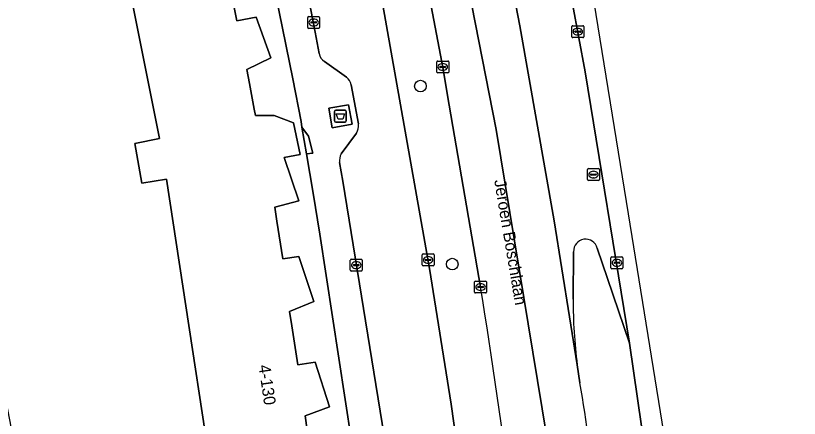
# Model space of a CAD drawing. Extents: x 162172 to 163187, y 382874 to 383685.
# Drawn here: x 163119.6 to 163185.6, y 383386 to 383419.8 of the extents above; entities that cross this region are included whole.
import ezdxf

# ---------------------------------------------------------------- set-up
doc = ezdxf.new("R2010")
doc.units = 0
for name, color, linetype in [('IMGEO_Afval_apart_plaats', 7, 'Continuous'), ('IMGEO_Berm_groen', 7, 'Continuous'), ('IMGEO_Berm_open', 7, 'Continuous'), ('IMGEO_Boom', 7, 'Continuous'), ('IMGEO_Erf', 7, 'Continuous'), ('IMGEO_Kolk', 7, 'Continuous'), ('IMGEO_Openbare_ruimte_label', 7, 'Continuous'), ('IMGEO_Pand', 7, 'Continuous'), ('IMGEO_Pand_nummerreeks', 7, 'Continuous'), ('IMGEO_Rijbaan_lokaal_open', 7, 'Continuous'), ('IMGEO_Rijbaan_regionaal_gesloten', 7, 'Continuous'), ('IMGEO_Rioolput', 7, 'Continuous'), ('IMGEO_Voetpad_gesloten', 7, 'Continuous'), ('IMGEO_Voetpad_open', 7, 'Continuous')]:
    doc.layers.add(name, color=color, linetype=linetype)

msp = doc.modelspace()

# ---------------------------------------------------------------- linework, layer by layer
at = {"layer": 'IMGEO_Afval_apart_plaats'}
for p, q in [((163146.447, 383410.975), (163146.447, 383411.775)), ((163146.447, 383411.775), (163146.447, 383410.975)), ((163146.547, 383411.875), (163147.337, 383411.875)), ((163147.337, 383411.875), (163146.547, 383411.875)), ((163147.437, 383411.775), (163147.437, 383410.975)), ((163147.437, 383410.975), (163147.437, 383411.775)), ((163147.337, 383410.875), (163146.547, 383410.875)), ((163146.547, 383410.875), (163147.337, 383410.875))]:
    msp.add_line(p, q, dxfattribs=at)
msp.add_lwpolyline([(163146.59, 383411.589), (163147.294, 383411.589), (163147.145, 383411.119), (163146.739, 383411.119), (163146.59, 383411.589)], dxfattribs=at)
for centre, start, end in [((163146.547, 383411.775), 90, 180), ((163146.547, 383411.775), 90, 180), ((163147.337, 383411.775), 0, 90), ((163147.337, 383411.775), 360, 90), ((163146.547, 383410.975), 180, 270), ((163146.547, 383410.975), 180, 270), ((163147.337, 383410.975), 270, 0), ((163147.337, 383410.975), 270, 0)]:
    msp.add_arc(centre, 0.1, start, end, dxfattribs=at)
at = {"layer": 'IMGEO_Berm_groen'}
for points in [[(163158.744, 383397.006), (163155.961, 383413.112), (163155.592, 383415.345), (163151.846, 383434.942), (163147.626, 383455.153), (163137.836, 383500), (163124.479, 383559.488)], [(163125.575, 383535.417), (163126.299, 383532.14), (163131.566, 383507.901), (163135.801, 383489.318), (163137.519, 383481.777), (163142.959, 383457.9), (163150.44, 383421.213), (163154.448, 383398.575), (163156.253, 383387.149), (163158.806, 383368.966), (163159.939, 383357.503)], [(163175.617, 383362.41), (163171.269, 383392.283), (163169.432, 383397.733), (163168.568, 383400.275)], [(163166.573, 383399.98), (163166.53, 383395.98)], [(163166.887, 383390.464), (163167.112, 383388.952)]]:
    msp.add_lwpolyline(points, dxfattribs=at)
for centre, radius, start, end in [((163167.587, 383400.016), 1.015, 14.77538, 182.04733), ((162504.521, 383291.73), 662.639, 5.939545, 9.141556), ((163209.152, 383395.969), 42.622, 179.9852, 187.42093), ((162823.539, 383332.748), 348.14, 5.98514, 9.2905)]:
    msp.add_arc(centre, radius, start, end, dxfattribs=at)
at = {"layer": 'IMGEO_Berm_open'}
for points in [[(163167.555, 383415.107), (163163.811, 383435.168), (163164.166, 383425.339)], [(163162.264, 383424.944), (163159.218, 383433.611), (163162.037, 383418.97), (163164.948, 383402.576), (163166.887, 383390.464)], [(163168.568, 383400.275), (163169.432, 383397.733), (163171.269, 383392.283), (163167.555, 383415.107)], [(163166.53, 383395.98), (163166.573, 383399.98)]]:
    msp.add_lwpolyline(points, dxfattribs=at)
for centre, radius, start, end in [((163167.587, 383400.016), 1.015, 14.77538, 182.04733), ((163209.152, 383395.969), 42.622, 179.9852, 187.42093)]:
    msp.add_arc(centre, radius, start, end, dxfattribs=at)
at = {"layer": 'IMGEO_Boom'}
for centre in [(163153.679, 383413.91), (163156.359, 383398.935)]:
    msp.add_circle(centre, 0.489, dxfattribs=at)
at = {"layer": 'IMGEO_Erf'}
for points in [[(163154.401, 383323.899), (163150.966, 383359.852), (163150.44, 383364.807), (163149.827, 383370.295), (163149.814, 383370.412), (163149.489, 383372.868), (163149.058, 383376.014), (163147.875, 383384.07), (163145.2, 383401.45), (163144.647, 383404.898), (163144.083, 383408.213), (163143.705, 383410.459), (163143.627, 383410.921), (163142.924, 383414.534), (163133.133, 383462.523)], [(163109.562, 383434.934), (163115.643, 383403.419), (163132.288, 383317.386), (163125.442, 383316.1), (163124.924, 383312.799), (163126.12, 383312.613), (163126.51, 383315.105), (163131.361, 383314.349), (163131.954, 383311.703), (163131.995, 383311.518), (163141.335, 383314.243), (163141.032, 383317.317), (163142.933, 383317.504), (163137.878, 383368.769), (163135.926, 383368.576), (163135.505, 383371.779), (163137.491, 383372.083), (163132.288, 383406.074), (163130.222, 383405.757), (163129.636, 383409.088), (163131.706, 383409.501), (163123.972, 383448.26)], [(163137.597, 383422.536), (163138.223, 383419.399), (163139.838, 383419.721), (163141.07, 383416.278), (163139.052, 383415.32), (163139.277, 383414.121), (163139.682, 383411.965), (163139.779, 383411.446), (163141.368, 383411.439), (163142.977, 383410.819), (163143.542, 383408.152), (163142.208, 383407.905), (163143.451, 383404.265), (163141.416, 383403.718), (163141.596, 383402.544), (163142.082, 383399.371), (163143.447, 383399.58), (163144.695, 383395.801), (163142.665, 383394.935), (163142.849, 383393.731), (163143.349, 383390.463), (163144.824, 383390.689), (163146.012, 383386.938), (163143.968, 383386.159), (163144.151, 383384.965)]]:
    msp.add_lwpolyline(points, dxfattribs=at)
at = {"layer": 'IMGEO_Kolk'}
for p, q in [((163144.184, 383418.838), (163144.184, 383419.69)), ((163144.259, 383419.764), (163145.111, 383419.764)), ((163144.443, 383419.258), (163144.443, 383419.27)), ((163144.881, 383419.221), (163144.483, 383419.221)), ((163144.486, 383419.307), (163144.884, 383419.307)), ((163144.672, 383419.544), (163144.697, 383419.544)), ((163144.927, 383419.27), (163144.927, 383419.258)), ((163145.185, 383419.69), (163145.185, 383418.838)), ((163145.111, 383418.764), (163144.259, 383418.764)), ((163144.695, 383418.984), (163144.67, 383418.984)), ((163166.427, 383418.064), (163166.427, 383418.916)), ((163166.502, 383418.99), (163167.354, 383418.99)), ((163166.729, 383418.533), (163167.127, 383418.533)), ((163166.915, 383418.77), (163166.94, 383418.77)), ((163167.428, 383418.916), (163167.428, 383418.064)), ((163167.354, 383417.99), (163166.502, 383417.99)), ((163166.686, 383418.484), (163166.686, 383418.496)), ((163167.124, 383418.447), (163166.726, 383418.447)), ((163166.938, 383418.21), (163166.913, 383418.21)), ((163167.17, 383418.496), (163167.17, 383418.484)), ((163155.056, 383415.094), (163155.056, 383415.946)), ((163155.131, 383416.02), (163155.983, 383416.02)), ((163156.057, 383415.946), (163156.057, 383415.094)), ((163155.315, 383415.514), (163155.315, 383415.526)), ((163155.753, 383415.477), (163155.355, 383415.477)), ((163155.358, 383415.563), (163155.756, 383415.563)), ((163155.567, 383415.24), (163155.542, 383415.24)), ((163155.544, 383415.8), (163155.569, 383415.8)), ((163155.799, 383415.526), (163155.799, 383415.514)), ((163155.983, 383415.02), (163155.131, 383415.02)), ((163153.827, 383398.862), (163153.827, 383399.714)), ((163153.902, 383399.788), (163154.754, 383399.788)), ((163154.315, 383399.568), (163154.34, 383399.568)), ((163154.828, 383399.714), (163154.828, 383398.862)), ((163169.72, 383398.618), (163169.72, 383399.47)), ((163169.795, 383399.544), (163170.647, 383399.544)), ((163170.721, 383399.47), (163170.721, 383398.618)), ((163147.775, 383398.421), (163147.775, 383399.273)), ((163147.85, 383399.347), (163148.702, 383399.347)), ((163148.034, 383398.841), (163148.034, 383398.853)), ((163148.472, 383398.804), (163148.074, 383398.804)), ((163148.077, 383398.89), (163148.475, 383398.89)), ((163148.263, 383399.127), (163148.288, 383399.127)), ((163148.518, 383398.853), (163148.518, 383398.841)), ((163148.776, 383399.273), (163148.776, 383398.421)), ((163154.754, 383398.788), (163153.902, 383398.788)), ((163154.086, 383399.282), (163154.086, 383399.294)), ((163154.524, 383399.245), (163154.126, 383399.245)), ((163154.129, 383399.331), (163154.527, 383399.331)), ((163154.338, 383399.008), (163154.313, 383399.008)), ((163154.57, 383399.294), (163154.57, 383399.282)), ((163169.979, 383399.038), (163169.979, 383399.05)), ((163170.417, 383399.001), (163170.019, 383399.001)), ((163170.022, 383399.087), (163170.42, 383399.087)), ((163170.231, 383398.764), (163170.206, 383398.764)), ((163170.208, 383399.324), (163170.233, 383399.324)), ((163170.463, 383399.05), (163170.463, 383399.038)), ((163148.702, 383398.347), (163147.85, 383398.347)), ((163148.286, 383398.567), (163148.261, 383398.567)), ((163170.647, 383398.544), (163169.795, 383398.544)), ((163158.242, 383396.58), (163158.242, 383397.432)), ((163158.317, 383397.506), (163159.169, 383397.506)), ((163159.243, 383397.432), (163159.243, 383396.58)), ((163158.501, 383397), (163158.501, 383397.012)), ((163158.939, 383396.963), (163158.541, 383396.963)), ((163158.544, 383397.049), (163158.942, 383397.049)), ((163158.73, 383397.286), (163158.755, 383397.286)), ((163158.985, 383397.012), (163158.985, 383397)), ((163159.169, 383396.506), (163158.317, 383396.506)), ((163158.753, 383396.726), (163158.728, 383396.726))]:
    msp.add_line(p, q, dxfattribs=at)
for points in [[(163144.184, 383418.838), (163144.184, 383419.69)], [(163144.259, 383419.764), (163145.111, 383419.764)], [(163145.185, 383419.69), (163145.185, 383418.838)], [(163145.111, 383418.764), (163144.259, 383418.764)], [(163166.427, 383418.064), (163166.427, 383418.916)], [(163166.502, 383418.99), (163167.354, 383418.99)], [(163167.428, 383418.916), (163167.428, 383418.064)], [(163167.354, 383417.99), (163166.502, 383417.99)], [(163155.056, 383415.094), (163155.056, 383415.946)], [(163155.131, 383416.02), (163155.983, 383416.02)], [(163156.057, 383415.946), (163156.057, 383415.094)], [(163155.983, 383415.02), (163155.131, 383415.02)], [(163153.827, 383398.862), (163153.827, 383399.714)], [(163153.902, 383399.788), (163154.754, 383399.788)], [(163154.828, 383399.714), (163154.828, 383398.862)], [(163169.72, 383398.618), (163169.72, 383399.47)], [(163169.795, 383399.544), (163170.647, 383399.544)], [(163170.721, 383399.47), (163170.721, 383398.618)], [(163147.775, 383398.421), (163147.775, 383399.273)], [(163147.85, 383399.347), (163148.702, 383399.347)], [(163148.776, 383399.273), (163148.776, 383398.421)], [(163154.754, 383398.788), (163153.902, 383398.788)], [(163148.702, 383398.347), (163147.85, 383398.347)], [(163170.647, 383398.544), (163169.795, 383398.544)], [(163158.242, 383396.58), (163158.242, 383397.432)], [(163158.317, 383397.506), (163159.169, 383397.506)], [(163159.243, 383397.432), (163159.243, 383396.58)], [(163159.169, 383396.506), (163158.317, 383396.506)]]:
    msp.add_lwpolyline(points, dxfattribs=at)
for centre, radius, start, end in [((163144.261, 383419.688), 0.0765, 91.55205, 178.44795), ((163144.261, 383419.688), 0.0765, 91.55205, 178.44795), ((163144.483, 383419.267), 0.0403, 85.87752, 175.75265), ((163144.48, 383419.257), 0.0366, 178.93798, 274.71019), ((163144.884, 383419.264), 0.043, 264.86636, 352.45326), ((163144.888, 383419.269), 0.0386, 1.73085, 96.63898), ((163145.109, 383419.688), 0.0765, 1.55205, 88.44795), ((163145.109, 383419.688), 0.0765, 1.55205, 88.44795), ((163144.261, 383418.84), 0.0765, 181.55205, 268.44795), ((163144.261, 383418.84), 0.0765, 181.55205, 268.44795), ((163145.109, 383418.84), 0.0765, 271.55205, 358.44795), ((163145.109, 383418.84), 0.0765, 271.55205, 358.44795), ((163166.504, 383418.914), 0.0765, 91.55205, 178.44795), ((163166.504, 383418.914), 0.0765, 91.55205, 178.44795), ((163166.726, 383418.493), 0.0403, 85.87752, 175.75265), ((163167.131, 383418.495), 0.0386, 1.73085, 96.63898), ((163167.352, 383418.914), 0.0765, 1.55205, 88.44795), ((163167.352, 383418.914), 0.0765, 1.55205, 88.44795), ((163166.504, 383418.066), 0.0765, 181.55205, 268.44795), ((163166.504, 383418.066), 0.0765, 181.55205, 268.44795), ((163166.723, 383418.483), 0.0366, 178.93798, 274.71019), ((163167.127, 383418.49), 0.043, 264.86636, 352.45326), ((163167.352, 383418.066), 0.0765, 271.55205, 358.44795), ((163167.352, 383418.066), 0.0765, 271.55205, 358.44795), ((163155.133, 383415.944), 0.0765, 91.55205, 178.44795), ((163155.133, 383415.944), 0.0765, 91.55205, 178.44795), ((163155.981, 383415.944), 0.0765, 1.55205, 88.44795), ((163155.981, 383415.944), 0.0765, 1.55205, 88.44795), ((163155.355, 383415.523), 0.0403, 85.87752, 175.75265), ((163155.352, 383415.513), 0.0366, 178.93798, 274.71019), ((163155.756, 383415.52), 0.043, 264.86636, 352.45326), ((163155.76, 383415.525), 0.0386, 1.73085, 96.63898), ((163155.133, 383415.096), 0.0765, 181.55205, 268.44795), ((163155.133, 383415.096), 0.0765, 181.55205, 268.44795), ((163155.981, 383415.096), 0.0765, 271.55205, 358.44795), ((163155.981, 383415.096), 0.0765, 271.55205, 358.44795), ((163153.904, 383399.712), 0.0765, 91.55205, 178.44795), ((163153.904, 383399.712), 0.0765, 91.55205, 178.44795), ((163154.752, 383399.712), 0.0765, 1.55205, 88.44795), ((163154.752, 383399.712), 0.0765, 1.55205, 88.44795), ((163169.797, 383399.468), 0.0765, 91.55205, 178.44795), ((163169.797, 383399.468), 0.0765, 91.55205, 178.44795), ((163170.645, 383399.468), 0.0765, 1.55205, 88.44795), ((163170.645, 383399.468), 0.0765, 1.55205, 88.44795), ((163147.852, 383399.271), 0.0765, 91.55205, 178.44795), ((163147.852, 383399.271), 0.0765, 91.55205, 178.44795), ((163148.074, 383398.85), 0.0403, 85.87752, 175.75265), ((163148.071, 383398.84), 0.0366, 178.93798, 274.71019), ((163148.475, 383398.847), 0.043, 264.86636, 352.45326), ((163148.479, 383398.852), 0.0386, 1.73085, 96.63898), ((163148.7, 383399.271), 0.0765, 1.55205, 88.44795), ((163148.7, 383399.271), 0.0765, 1.55205, 88.44795), ((163153.904, 383398.864), 0.0765, 181.55205, 268.44795), ((163153.904, 383398.864), 0.0765, 181.55205, 268.44795), ((163154.126, 383399.291), 0.0403, 85.87752, 175.75265), ((163154.123, 383399.281), 0.0366, 178.93798, 274.71019), ((163154.527, 383399.288), 0.043, 264.86636, 352.45326), ((163154.531, 383399.293), 0.0386, 1.73085, 96.63898), ((163154.752, 383398.864), 0.0765, 271.55205, 358.44795), ((163154.752, 383398.864), 0.0765, 271.55205, 358.44795), ((163170.019, 383399.047), 0.0403, 85.87752, 175.75265), ((163170.016, 383399.037), 0.0366, 178.93798, 274.71019), ((163170.42, 383399.044), 0.043, 264.86636, 352.45326), ((163170.424, 383399.049), 0.0386, 1.73085, 96.63898), ((163147.852, 383398.423), 0.0765, 181.55205, 268.44795), ((163147.852, 383398.423), 0.0765, 181.55205, 268.44795), ((163148.7, 383398.423), 0.0765, 271.55205, 358.44795), ((163148.7, 383398.423), 0.0765, 271.55205, 358.44795), ((163169.797, 383398.62), 0.0765, 181.55205, 268.44795), ((163169.797, 383398.62), 0.0765, 181.55205, 268.44795), ((163170.645, 383398.62), 0.0765, 271.55205, 358.44795), ((163170.645, 383398.62), 0.0765, 271.55205, 358.44795), ((163158.319, 383397.43), 0.0765, 91.55205, 178.44795), ((163158.319, 383397.43), 0.0765, 91.55205, 178.44795), ((163159.167, 383397.43), 0.0765, 1.55205, 88.44795), ((163159.167, 383397.43), 0.0765, 1.55205, 88.44795), ((163158.541, 383397.009), 0.0403, 85.87752, 175.75265), ((163158.538, 383396.999), 0.0366, 178.93798, 274.71019), ((163158.942, 383397.006), 0.043, 264.86636, 352.45326), ((163158.946, 383397.011), 0.0386, 1.73085, 96.63898), ((163158.319, 383396.582), 0.0765, 181.55205, 268.44795), ((163158.319, 383396.582), 0.0765, 181.55205, 268.44795), ((163159.167, 383396.582), 0.0765, 271.55205, 358.44795), ((163159.167, 383396.582), 0.0765, 271.55205, 358.44795)]:
    msp.add_arc(centre, radius, start, end, dxfattribs=at)
for centre, major_axis, ratio, start_param, end_param in [((163144.671, 383419.264), (-0.387, 0.002), 0.722429, 4.712389, 7.853982), ((163144.696, 383419.264), (-0.39, 0.002), 0.717154, 1.570796, 4.712389), ((163166.914, 383418.49), (-0.387, 0.002), 0.722429, 4.712389, 7.853982), ((163166.939, 383418.49), (-0.39, 0.002), 0.717154, 1.570796, 4.712389), ((163155.543, 383415.52), (-0.387, 0.002), 0.722429, 4.712389, 7.853982), ((163155.568, 383415.52), (-0.39, 0.002), 0.717154, 1.570796, 4.712389), ((163154.314, 383399.288), (-0.387, 0.002), 0.722429, 4.712389, 7.853982), ((163154.339, 383399.288), (-0.39, 0.002), 0.717154, 1.570796, 4.712389), ((163148.262, 383398.847), (-0.387, 0.002), 0.722429, 4.712389, 7.853982), ((163148.287, 383398.847), (-0.39, 0.002), 0.717154, 1.570796, 4.712389), ((163170.207, 383399.044), (-0.387, 0.002), 0.722429, 4.712389, 7.853982), ((163170.232, 383399.044), (-0.39, 0.002), 0.717154, 1.570796, 4.712389), ((163158.729, 383397.006), (-0.387, 0.002), 0.722429, 4.712389, 7.853982), ((163158.754, 383397.006), (-0.39, 0.002), 0.717154, 1.570796, 4.712389)]:
    msp.add_ellipse(centre, major_axis=major_axis, ratio=ratio, start_param=start_param, end_param=end_param, dxfattribs=at)
at = {"layer": 'IMGEO_Pand'}
for points in [[(163123.972, 383448.26), (163131.706, 383409.501), (163129.636, 383409.088), (163130.222, 383405.757), (163132.288, 383406.074), (163137.491, 383372.083), (163135.505, 383371.779), (163135.926, 383368.576), (163137.878, 383368.769), (163142.933, 383317.504)], [(163144.151, 383384.965), (163143.968, 383386.159), (163146.012, 383386.938), (163144.824, 383390.689), (163143.349, 383390.463), (163142.849, 383393.731), (163142.665, 383394.935), (163144.695, 383395.801), (163143.447, 383399.58), (163142.082, 383399.371), (163141.596, 383402.544), (163141.416, 383403.718), (163143.451, 383404.265), (163142.208, 383407.905), (163143.542, 383408.152), (163142.977, 383410.819), (163141.368, 383411.439), (163139.779, 383411.446), (163139.682, 383411.965), (163139.277, 383414.121), (163139.052, 383415.32), (163141.07, 383416.278), (163139.838, 383419.721), (163138.223, 383419.399), (163137.597, 383422.536)]]:
    msp.add_lwpolyline(points, dxfattribs=at)
at = {"layer": 'IMGEO_Rijbaan_lokaal_open'}
for points in [[(163159.939, 383357.503), (163158.806, 383368.966), (163156.253, 383387.149), (163154.448, 383398.575), (163150.44, 383421.213), (163142.959, 383457.9), (163137.519, 383481.777), (163135.801, 383489.318), (163131.868, 383488.537), (163132.286, 383486.632)], [(163131.159, 383482.755), (163134.819, 383467.629), (163140.727, 383439.56), (163144.805, 383418.454), (163145.155, 383416.659)], [(163145.589, 383415.979), (163147.458, 383414.656)], [(163147.853, 383414.015), (163148.473, 383410.726)], [(163148.289, 383409.965), (163147, 383408.21)], [(163146.871, 383407.49), (163147.143, 383405.911), (163150.452, 383385.527), (163151.558, 383377.523)]]:
    msp.add_lwpolyline(points, dxfattribs=at)
for centre, radius, start, end in [((163146.055, 383416.755), 0.905, 186.07494, 239.01998), ((163146.81, 383413.814), 1.062, 10.88437, 52.40043), ((163147.299, 383410.607), 1.18, 327.03365, 5.78132), ((163148.096, 383407.642), 1.235, 152.61241, 187.07216)]:
    msp.add_arc(centre, radius, start, end, dxfattribs=at)
at = {"layer": 'IMGEO_Rijbaan_regionaal_gesloten'}
for points in [[(163123.475, 383596.881), (163122.955, 383599.339), (163118.759, 383603.243), (163118.747, 383603.254), (163119.314, 383600.72), (163127.1, 383564.262), (163141.356, 383499.978), (163144.681, 383484.603), (163152.68, 383447.832), (163156.544, 383428.142), (163160.049, 383410.249), (163165.082, 383379.772), (163168.404, 383346.811), (163172.136, 383299.035), (163172.296, 383297.079), (163175.391, 383297.043), (163174.508, 383308.812), (163173.255, 383325.512), (163172.523, 383333.207), (163171.925, 383341.259), (163171.643, 383352.068)], [(163163.603, 383360.299), (163163.853, 383358.066), (163163.869, 383357.802), (163164.792, 383348.429), (163165.716, 383336.641), (163167.287, 383316.585), (163167.834, 383308.61), (163168.518, 383297.121), (163172.296, 383297.079), (163172.136, 383299.035), (163168.404, 383346.811), (163165.082, 383379.772), (163160.049, 383410.249), (163156.544, 383428.142), (163152.68, 383447.832), (163144.681, 383484.603), (163141.356, 383499.978), (163127.1, 383564.262), (163119.314, 383600.72), (163118.747, 383603.254)], [(163167.112, 383388.952), (163166.887, 383390.464), (163164.948, 383402.576), (163162.037, 383418.97), (163159.218, 383433.611), (163151.898, 383468.351), (163145.008, 383500), (163123.475, 383596.881)], [(163185.581, 383296.635), (163185.267, 383312.873), (163184.603, 383317.203), (163175.25, 383378.176), (163171.191, 383403.178), (163164.567, 383443.985), (163153.755, 383494.754), (163152.119, 383502.432), (163147.642, 383523.455), (163136.295, 383575.927), (163132.69, 383592.598), (163129.891, 383594.832), (163145.417, 383524.671), (163160.015, 383457.008), (163160.204, 383455.481), (163163.811, 383435.168), (163167.555, 383415.107), (163171.269, 383392.283), (163175.617, 383362.41), (163177.819, 383347.728), (163178.501, 383343.182)], [(163121.579, 383572.811), (163124.479, 383559.488), (163137.836, 383500), (163147.626, 383455.153), (163151.846, 383434.942), (163155.592, 383415.345), (163155.961, 383413.112), (163158.744, 383397.006)]]:
    msp.add_lwpolyline(points, dxfattribs=at)
for centre, radius, start, end in [((162504.521, 383291.73), 662.639, 5.939545, 9.141556), ((162823.539, 383332.748), 348.14, 5.98514, 9.2905)]:
    msp.add_arc(centre, radius, start, end, dxfattribs=at)
at = {"layer": 'IMGEO_Rioolput'}
for p, q in [((163167.748, 383406.041), (163167.748, 383406.893)), ((163167.823, 383406.967), (163168.675, 383406.967)), ((163168.236, 383406.747), (163168.261, 383406.747)), ((163168.749, 383406.893), (163168.749, 383406.041)), ((163168.007, 383406.461), (163168.007, 383406.473)), ((163168.445, 383406.424), (163168.047, 383406.424)), ((163168.05, 383406.51), (163168.448, 383406.51)), ((163168.259, 383406.187), (163168.234, 383406.187)), ((163168.491, 383406.473), (163168.491, 383406.461)), ((163168.675, 383405.967), (163167.823, 383405.967))]:
    msp.add_line(p, q, dxfattribs=at)
for points in [[(163167.748, 383406.041), (163167.748, 383406.893)], [(163167.823, 383406.967), (163168.675, 383406.967)], [(163168.749, 383406.893), (163168.749, 383406.041)], [(163168.675, 383405.967), (163167.823, 383405.967)]]:
    msp.add_lwpolyline(points, dxfattribs=at)
for centre, radius, start, end in [((163167.825, 383406.891), 0.0765, 91.55205, 178.44795), ((163167.825, 383406.891), 0.0765, 91.55205, 178.44795), ((163168.673, 383406.891), 0.0765, 1.55205, 88.44795), ((163168.673, 383406.891), 0.0765, 1.55205, 88.44795), ((163167.825, 383406.043), 0.0765, 181.55205, 268.44795), ((163167.825, 383406.043), 0.0765, 181.55205, 268.44795), ((163168.047, 383406.47), 0.0403, 85.87752, 175.75265), ((163168.044, 383406.46), 0.0366, 178.93798, 274.71019), ((163168.448, 383406.467), 0.043, 264.86636, 352.45326), ((163168.452, 383406.472), 0.0386, 1.73085, 96.63898), ((163168.673, 383406.043), 0.0765, 271.55205, 358.44795), ((163168.673, 383406.043), 0.0765, 271.55205, 358.44795)]:
    msp.add_arc(centre, radius, start, end, dxfattribs=at)
for centre, major_axis, ratio, start_param, end_param in [((163168.235, 383406.467), (-0.387, 0.002), 0.722429, 4.712389, 7.853982), ((163168.26, 383406.467), (-0.39, 0.002), 0.717154, 1.570796, 4.712389)]:
    msp.add_ellipse(centre, major_axis=major_axis, ratio=ratio, start_param=start_param, end_param=end_param, dxfattribs=at)
at = {"layer": 'IMGEO_Voetpad_gesloten'}
msp.add_lwpolyline([(163147.635, 383412.347), (163145.959, 383412.052), (163146.249, 383410.402), (163147.925, 383410.697)], close=True, dxfattribs=at)
at = {"layer": 'IMGEO_Voetpad_open'}
for points in [[(163145.155, 383416.659), (163144.805, 383418.454), (163140.727, 383439.56), (163134.819, 383467.629), (163131.159, 383482.755)], [(163133.133, 383462.523), (163142.924, 383414.534), (163143.627, 383410.921), (163143.705, 383410.459), (163144.248, 383409.698), (163144.612, 383408.273), (163144.083, 383408.213), (163144.647, 383404.898), (163145.2, 383401.45), (163147.875, 383384.07), (163149.058, 383376.014), (163149.489, 383372.868), (163149.745, 383372.57), (163150.277, 383371.067), (163150.337, 383370.34), (163149.827, 383370.295), (163150.44, 383364.807), (163150.966, 383359.852), (163154.401, 383323.899)], [(163147.458, 383414.656), (163145.589, 383415.979)], [(163148.473, 383410.726), (163147.853, 383414.015)], [(163147, 383408.21), (163148.289, 383409.965)], [(163151.558, 383377.523), (163150.452, 383385.527), (163147.143, 383405.911), (163146.871, 383407.49)]]:
    msp.add_lwpolyline(points, dxfattribs=at)
for points in [[(163146.249, 383410.402), (163145.959, 383412.052), (163147.635, 383412.347), (163147.925, 383410.697)], [(163144.612, 383408.273), (163144.248, 383409.698), (163143.705, 383410.459), (163144.083, 383408.213)]]:
    msp.add_lwpolyline(points, close=True, dxfattribs=at)
for centre, radius, start, end in [((163146.055, 383416.755), 0.905, 186.07494, 239.01998), ((163146.81, 383413.814), 1.062, 10.88437, 52.40043), ((163147.299, 383410.607), 1.18, 327.03365, 5.78132), ((163148.096, 383407.642), 1.235, 152.61241, 187.07216)]:
    msp.add_arc(centre, radius, start, end, dxfattribs=at)

# ---------------------------------------------------------------- texts
at = {"layer": 'IMGEO_Openbare_ruimte_label'}
msp.add_text('Jeroen Boschlaan', height=1, rotation=279.61303, dxfattribs=at).set_placement((163159.88, 383405.974))
at = {"layer": 'IMGEO_Pand_nummerreeks'}
msp.add_text('4-130', height=1, rotation=278.18163, dxfattribs=at).set_placement((163140.045, 383390.4))

doc.saveas('drawing.dxf')
